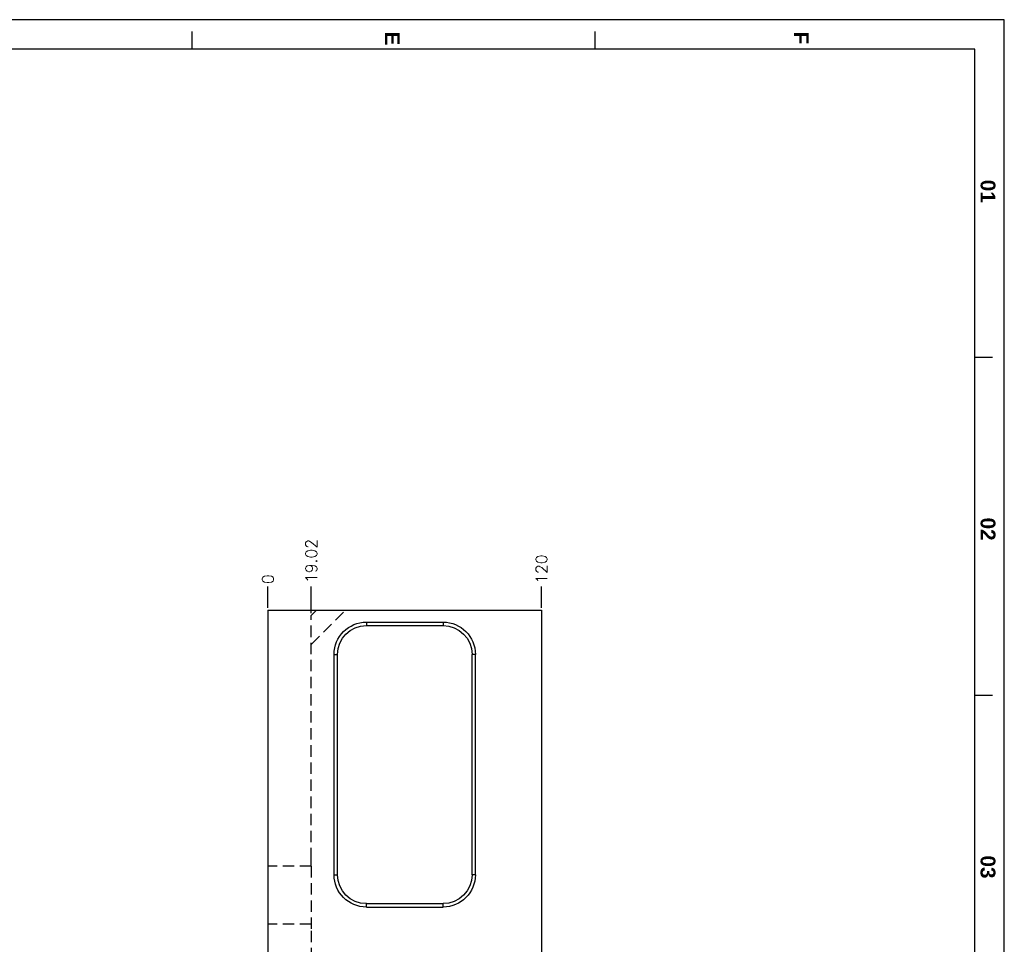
# Model space of a CAD drawing. Extents: x 2651 to 11825, y -3833 to 1075.
# Tile 500 of 656: x 5189 to 5621, y -1769 to -1363. Entities that reach past the tile are written whole.
import ezdxf

# ---------------------------------------------------------------- set-up
doc = ezdxf.new("R2010")
doc.units = 0
doc.header["$LTSCALE"] = 10
doc.linetypes.add('DASHED', pattern=[0.75, 0.5, -0.25])
doc.layers.get('0').update_dxf_attribs({"linetype": 'CONTINUOUS'})
doc.layers.get('Defpoints').update_dxf_attribs({"linetype": 'CONTINUOUS'})
for name, color, linetype in [('97', 7, 'CONTINUOUS'), ('BOX', 4, 'CONTINUOUS'), ('DIM', 3, 'CONTINUOUS')]:
    doc.layers.add(name, color=color, linetype=linetype)
doc.styles.get("Standard").update_dxf_attribs({"font": 'romans.shx'})
doc.dimstyles.new('T5', dxfattribs={"dimtxt": 5, "dimasz": 4, "dimexe": 1.5, "dimexo": 1, "dimgap": 1.5, "dimtad": 0, "dimrnd": 1.38778e-17, "dimzin": 9, "dimdsep": 46, "dimtxsty": 'Standard', "dimblk": 'CLOSED', "dimcen": 0, "dimclrd": 3, "dimclre": 3, "dimclrt": 3, "dimazin": 2, "dimtfac": 0.75, "dimtofl": 0, "dimtmove": 0, "dimatfit": 3, "dimfxl": 0, "dimtolj": 1, "dimarcsym": 0})

# ---------------------------------------------------------------- blocks, each defined once
blk = doc.blocks.new('*D2887')
at = {"layer": 'Defpoints', "color": 0}
for p in [(5297.68, -1611.95), (5297.68, -1622.36), (5297.68, -2147.36)]:
    blk.add_point(p, dxfattribs=at)
at = {"layer": 'DIM', "color": 3, "lineweight": -2}
blk.add_line((5297.68, -1621.36), (5297.68, -1611.95), dxfattribs=at)
at = {"layer": 'DIM', "color": 3, "insert": (5297.68, -1608.78), "char_height": 5, "attachment_point": 5, "rotation": 90}
blk.add_mtext('\\A1;0', dxfattribs=at)
blk = doc.blocks.new('_Closed')
at = {"color": 0, "linetype": 'ByBlock', "lineweight": -2}
for p, q in [((-1, 0.17), (0, 0)), ((-1, 0.17), (-1, -0.17)), ((0, 0), (-1, -0.17)), ((0, 0), (-1, 0))]:
    blk.add_line(p, q, dxfattribs=at)
blk = doc.blocks.new('*D2888')
at = {"layer": 'Defpoints', "color": 0}
for p in [(5316.7, -1611.95), (5316.7, -1624.66), (5297.68, -2147.36)]:
    blk.add_point(p, dxfattribs=at)
at = {"layer": 'DIM', "color": 3, "lineweight": -2}
blk.add_line((5316.7, -1623.66), (5316.7, -1611.95), dxfattribs=at)
at = {"layer": 'DIM', "color": 3, "insert": (5316.7, -1600.8), "char_height": 5, "attachment_point": 5, "rotation": 90}
blk.add_mtext('\\A1;19.02', dxfattribs=at)
blk = doc.blocks.new('*D2889')
at = {"layer": 'Defpoints', "color": 0}
for p in [(5417.68, -1611.95), (5417.68, -1622.36), (5297.68, -2147.36)]:
    blk.add_point(p, dxfattribs=at)
at = {"layer": 'DIM', "color": 3, "lineweight": -2}
blk.add_line((5417.68, -1621.36), (5417.68, -1611.95), dxfattribs=at)
at = {"layer": 'DIM', "color": 3, "insert": (5417.68, -1604.37), "char_height": 5, "attachment_point": 5, "rotation": 90}
blk.add_mtext('\\A1;120', dxfattribs=at)
blk = doc.blocks.new('QQQ')
at = {"color": 4}
for p, q in [((-575.2, 2475.08), (-575.2, 2481.08)), ((-439.2, 2475.08), (-439.2, 2481.08)), ((-305.2, 2371.08), (-311.2, 2371.08)), ((-305.2, 2257.08), (-311.2, 2257.08))]:
    blk.add_line(p, q, dxfattribs=at)
at = {"layer": 'BOX', "color": 3}
for points in [[(-1121.2, 2485.08), (-1121.2, 1345.08), (-301.2, 1345.08), (-301.2, 2485.08)], [(-1111.2, 2475.08), (-1111.2, 1355.08), (-311.2, 1355.08), (-311.2, 2475.08)]]:
    blk.add_lwpolyline(points, close=True, dxfattribs=at)
at = {"color": 4, "char_height": 5, "attachment_point": 1, "rotation": 270}
for s, width, insert in [('{\\fArial|b1|i0|c0|p34;\\C6;E}', 6, (-505.2, 2481.08)), ('{\\fArial|b1|i0|c0|p34;\\C6;F}', 6, (-367.2, 2481.08)), ('{\\fArial|b1|i0|c0|p34;\\C6;01}', 8, (-304.2, 2431.08)), ('{\\fArial|b1|i0|c0|p34;\\C6;02}', 8, (-304.2, 2317.08)), ('{\\fArial|b1|i0|c0|p34;\\C6;03}', 8, (-304.2, 2203.08))]:
    blk.add_mtext_dynamic_manual_height_columns(s, width=width, gutter_width=12.5, heights=[0], dxfattribs=dict(at, insert=insert))

msp = doc.modelspace()

# ---------------------------------------------------------------- linework, layer by layer
at = {"layer": '97', "color": 7, "linetype": 'Continuous'}
for p, q in [((5297.683, -1622.358), (5297.683, -2672.358)), ((5297.683, -1622.358), (5417.683, -1622.358)), ((5417.683, -1622.358), (5417.683, -2672.358)), ((5340.893, -1627.609), (5374.493, -1627.609)), ((5340.893, -1629.108), (5374.493, -1629.108)), ((5326.694, -1738.408), (5326.694, -1641.808)), ((5328.193, -1738.408), (5328.193, -1641.808)), ((5387.193, -1738.408), (5387.193, -1641.808)), ((5388.692, -1738.408), (5388.692, -1641.808)), ((5340.893, -1751.108), (5374.493, -1751.108)), ((5340.893, -1752.607), (5374.493, -1752.607))]:
    msp.add_line(p, q, dxfattribs=at)
at = {"layer": '97', "color": 6, "linetype": 'DASHED'}
for p, q in [((5319.002, -1622.358), (5316.703, -1624.657)), ((5319.002, -1622.358), (5316.703, -1624.657)), ((5316.722, -1637.337), (5331.701, -1622.359)), ((5316.703, -1731.658), (5316.703, -1624.657)), ((5316.703, -1734.658), (5316.703, -1731.658)), ((5316.703, -1734.658), (5297.683, -1734.658)), ((5316.703, -1734.658), (5316.703, -1763.058)), ((5316.703, -1760.058), (5297.683, -1760.058)), ((5316.703, -1763.058), (5316.703, -1932.151))]:
    msp.add_line(p, q, dxfattribs=at)
at = {"layer": '97', "color": 253, "linetype": 'Continuous'}
for p, q in [((5340.893, -1627.609), (5340.893, -1629.108)), ((5374.493, -1627.609), (5374.493, -1629.108)), ((5326.694, -1641.808), (5328.193, -1641.808)), ((5388.692, -1641.808), (5387.193, -1641.808)), ((5326.694, -1738.408), (5328.193, -1738.408)), ((5388.692, -1738.408), (5387.193, -1738.408)), ((5340.893, -1752.607), (5340.893, -1751.108)), ((5374.493, -1752.607), (5374.493, -1751.108))]:
    msp.add_line(p, q, dxfattribs=at)
at = {"layer": '97', "color": 7, "linetype": 'Continuous', "extrusion": (0, 0, -1)}
for centre, radius, start, end in [((-5340.893, -1641.808), 14.199, 0, 90), ((-5374.493, -1641.808), 14.199, 90, 180), ((-5340.893, -1641.808), 12.7, 0, 90), ((-5374.493, -1641.808), 12.7, 90, 180), ((-5340.893, -1738.408), 14.199, 270, 0), ((-5340.893, -1738.408), 12.7, 270, 0), ((-5374.493, -1738.408), 14.199, 180, 270), ((-5374.493, -1738.408), 12.7, 180, 270)]:
    msp.add_arc(centre, radius, start, end, dxfattribs=at)
at = {"layer": '97', "color": 6, "linetype": 'DASHED'}
msp.add_open_spline([(5331.7, -1622.357), (5331.7, -1622.36), (5331.7, -1622.36), (5331.7, -1622.357)], degree=3, dxfattribs=at)

# ---------------------------------------------------------------- block references
at = {"layer": 'DIM', "xscale": 1.3, "yscale": 1.3, "zscale": 1.3}
msp.add_blockref('QQQ', (6012.245, -4593.963), dxfattribs=at)

# ---------------------------------------------------------------- dimensions: what is measured, and where the dimension line sits
at = {"layer": 'DIM'}
for feature_location, offset, origin, picture, middle in [((5316.703, -1624.657), (0, 12.711), (5297.683, -2147.358), '*D2888', (5316.703, -1600.803)), ((5417.683, -1622.358), (0, 10.412), (5297.683, -2147.358), '*D2889', (5417.683, -1604.375)), ((5297.682584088, -1622.357951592), (0, 10.411846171), (5297.682584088, -2147.357951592), '*D2887', (5297.682584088, -1608.779438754))]:
    dim = msp.add_ordinate_dim(feature_location=feature_location, offset=offset, dtype=1, origin=origin, dimstyle='T5', dxfattribs=at)
    dim.commit()
    dim.dimension.update_dxf_attribs({"geometry": picture, "text_midpoint": middle})

doc.saveas('drawing.dxf')
